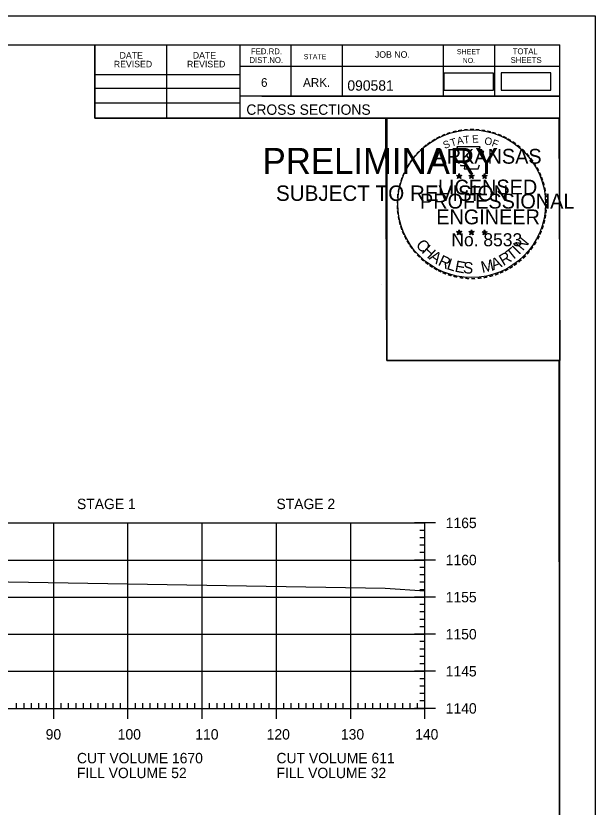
# Model space of a CAD drawing. Extents: x 1322838 to 1324533, y 339903 to 351025.
# Drawn here: x 1323788.6 to 1323866.6, y 341503.2 to 341609.8 of the extents above; entities that cross this region are included whole.
import ezdxf

# ---------------------------------------------------------------- set-up
doc = ezdxf.new("R2010")
doc.units = 0
for name, color, linetype in [('R_Axis', 7, 'Continuous'), ('R_Axis Annot', 7, 'Continuous'), ('R_Border', 7, 'Continuous'), ('R_Border PE', 7, 'Continuous'), ('R_Border Prem', 7, 'Continuous'), ('R_Drive', 7, 'Continuous'), ('R_Exist Surface', 7, 'Continuous'), ('R_Grid', 7, 'Continuous'), ('R_No Plot', 7, 'Continuous')]:
    doc.layers.add(name, color=color, linetype=linetype)

msp = doc.modelspace()

# ---------------------------------------------------------------- linework, layer by layer
at = {"layer": 'R_Axis'}
for p, q in [((1323845.12, 341541.47), (1323842.32, 341541.47)), ((1323843.72, 341516.47), (1323843.72, 341541.47)), ((1323843.72, 341540.47), (1323843.02, 341540.47)), ((1323843.72, 341539.47), (1323843.02, 341539.47)), ((1323843.72, 341538.47), (1323843.02, 341538.47)), ((1323845.12, 341536.47), (1323842.32, 341536.47)), ((1323843.72, 341537.47), (1323843.02, 341537.47)), ((1323843.72, 341535.47), (1323843.02, 341535.47)), ((1323843.72, 341534.47), (1323843.02, 341534.47)), ((1323843.72, 341533.47), (1323843.02, 341533.47)), ((1323843.72, 341532.47), (1323843.02, 341532.47)), ((1323845.12, 341531.47), (1323842.32, 341531.47)), ((1323843.72, 341530.47), (1323843.02, 341530.47)), ((1323843.72, 341529.47), (1323843.02, 341529.47)), ((1323843.72, 341528.47), (1323843.02, 341528.47)), ((1323843.72, 341527.47), (1323843.02, 341527.47)), ((1323845.12, 341526.47), (1323842.32, 341526.47)), ((1323843.72, 341525.47), (1323843.02, 341525.47)), ((1323843.72, 341524.47), (1323843.02, 341524.47)), ((1323843.72, 341523.47), (1323843.02, 341523.47)), ((1323843.72, 341522.47), (1323843.02, 341522.47)), ((1323845.12, 341521.47), (1323842.32, 341521.47)), ((1323843.72, 341520.47), (1323843.02, 341520.47)), ((1323843.72, 341519.47), (1323843.02, 341519.47)), ((1323843.72, 341518.47), (1323843.02, 341518.47)), ((1323793.72, 341515.07), (1323793.72, 341517.87)), ((1323803.72, 341515.07), (1323803.72, 341517.87)), ((1323813.72, 341515.07), (1323813.72, 341517.87)), ((1323823.72, 341515.07), (1323823.72, 341517.87)), ((1323833.72, 341515.07), (1323833.72, 341517.87)), ((1323843.72, 341517.47), (1323843.02, 341517.47)), ((1323843.72, 341515.07), (1323843.72, 341517.87)), ((1323563.72, 341516.47), (1323843.72, 341516.47)), ((1323788.72, 341516.47), (1323788.72, 341517.17)), ((1323789.72, 341516.47), (1323789.72, 341517.17)), ((1323790.72, 341516.47), (1323790.72, 341517.17)), ((1323791.72, 341516.47), (1323791.72, 341517.17)), ((1323792.72, 341516.47), (1323792.72, 341517.17)), ((1323794.72, 341516.47), (1323794.72, 341517.17)), ((1323795.72, 341516.47), (1323795.72, 341517.17)), ((1323796.72, 341516.47), (1323796.72, 341517.17)), ((1323797.72, 341516.47), (1323797.72, 341517.17)), ((1323798.72, 341516.47), (1323798.72, 341517.17)), ((1323799.72, 341516.47), (1323799.72, 341517.17)), ((1323800.72, 341516.47), (1323800.72, 341517.17)), ((1323801.72, 341516.47), (1323801.72, 341517.17)), ((1323802.72, 341516.47), (1323802.72, 341517.17)), ((1323804.72, 341516.47), (1323804.72, 341517.17)), ((1323805.72, 341516.47), (1323805.72, 341517.17)), ((1323806.72, 341516.47), (1323806.72, 341517.17)), ((1323807.72, 341516.47), (1323807.72, 341517.17)), ((1323808.72, 341516.47), (1323808.72, 341517.17)), ((1323809.72, 341516.47), (1323809.72, 341517.17)), ((1323810.72, 341516.47), (1323810.72, 341517.17)), ((1323811.72, 341516.47), (1323811.72, 341517.17)), ((1323812.72, 341516.47), (1323812.72, 341517.17)), ((1323814.72, 341516.47), (1323814.72, 341517.17)), ((1323815.72, 341516.47), (1323815.72, 341517.17)), ((1323816.72, 341516.47), (1323816.72, 341517.17)), ((1323817.72, 341516.47), (1323817.72, 341517.17)), ((1323818.72, 341516.47), (1323818.72, 341517.17)), ((1323819.72, 341516.47), (1323819.72, 341517.17)), ((1323820.72, 341516.47), (1323820.72, 341517.17)), ((1323821.72, 341516.47), (1323821.72, 341517.17)), ((1323822.72, 341516.47), (1323822.72, 341517.17)), ((1323824.72, 341516.47), (1323824.72, 341517.17)), ((1323825.72, 341516.47), (1323825.72, 341517.17)), ((1323826.72, 341516.47), (1323826.72, 341517.17)), ((1323827.72, 341516.47), (1323827.72, 341517.17)), ((1323828.72, 341516.47), (1323828.72, 341517.17)), ((1323829.72, 341516.47), (1323829.72, 341517.17)), ((1323830.72, 341516.47), (1323830.72, 341517.17)), ((1323831.72, 341516.47), (1323831.72, 341517.17)), ((1323832.72, 341516.47), (1323832.72, 341517.17)), ((1323834.72, 341516.47), (1323834.72, 341517.17)), ((1323835.72, 341516.47), (1323835.72, 341517.17)), ((1323836.72, 341516.47), (1323836.72, 341517.17)), ((1323837.72, 341516.47), (1323837.72, 341517.17)), ((1323838.72, 341516.47), (1323838.72, 341517.17)), ((1323839.72, 341516.47), (1323839.72, 341517.17)), ((1323840.72, 341516.47), (1323840.72, 341517.17)), ((1323841.72, 341516.47), (1323841.72, 341517.17)), ((1323845.12, 341516.47), (1323842.32, 341516.47)), ((1323842.72, 341516.47), (1323842.72, 341517.17))]:
    msp.add_line(p, q, dxfattribs=at)
at = {"layer": 'R_Border'}
for p, q in [((1323545.72, 341605.93), (1323861.9, 341605.93)), ((1323799.26, 341596.05), (1323799.26, 341605.93)), ((1323808.94, 341596.05), (1323808.94, 341605.93)), ((1323818.8, 341605.93), (1323818.8, 341596.05)), ((1323825.64, 341605.93), (1323825.64, 341598.99)), ((1323832.58, 341605.93), (1323832.58, 341598.99)), ((1323846.16, 341605.93), (1323846.16, 341598.99)), ((1323853.1, 341605.93), (1323853.1, 341598.99)), ((1323861.9, 341400.47), (1323861.9, 341605.93)), ((1323861.9, 341602.99), (1323818.8, 341602.99)), ((1323861.9, 341603.01), (1323861.9, 341603.01)), ((1323799.26, 341601.91), (1323818.8, 341601.91)), ((1323799.26, 341600.05), (1323818.8, 341600.05)), ((1323861.9, 341598.99), (1323818.8, 341598.99)), ((1323821.76, 341598.99), (1323861.9, 341598.99)), ((1323799.26, 341598.11), (1323818.8, 341598.11)), ((1323861.9, 341596.05), (1323799.26, 341596.05))]:
    msp.add_line(p, q, dxfattribs=at)
at = {"layer": 'R_Border PE'}
for p, q in [((1323847.98, 341588.3), (1323848.33, 341588.19)), ((1323847.98, 341588.3), (1323848.23, 341588.26)), ((1323847.98, 341588.3), (1323848.22, 341588.18)), ((1323848.11, 341587.9), (1323848.33, 341588.19)), ((1323848.11, 341587.9), (1323848.24, 341588.14)), ((1323848.11, 341587.9), (1323848.33, 341588.11)), ((1323848.33, 341588.56), (1323848.29, 341588.31)), ((1323848.33, 341588.19), (1323848.33, 341588.56)), ((1323848.33, 341588.56), (1323848.38, 341588.31)), ((1323848.68, 341588.3), (1323848.33, 341588.19)), ((1323848.54, 341587.9), (1323848.33, 341588.19)), ((1323848.54, 341587.9), (1323848.33, 341588.11)), ((1323848.68, 341588.3), (1323848.39, 341588.25)), ((1323848.54, 341587.9), (1323848.41, 341588.19)), ((1323848.68, 341588.3), (1323848.47, 341588.2)), ((1323849.65, 341588.3), (1323850, 341588.19)), ((1323849.65, 341588.3), (1323849.9, 341588.26)), ((1323849.65, 341588.3), (1323849.89, 341588.18)), ((1323849.78, 341587.9), (1323850, 341588.19)), ((1323849.78, 341587.9), (1323849.91, 341588.14)), ((1323849.78, 341587.9), (1323850, 341588.11)), ((1323850, 341588.56), (1323849.96, 341588.31)), ((1323850, 341588.19), (1323850, 341588.56)), ((1323850, 341588.56), (1323850.05, 341588.31)), ((1323850.35, 341588.3), (1323850, 341588.19)), ((1323850.21, 341587.9), (1323850, 341588.19)), ((1323850.21, 341587.9), (1323850, 341588.11)), ((1323850.35, 341588.3), (1323850.06, 341588.25)), ((1323850.21, 341587.9), (1323850.08, 341588.19)), ((1323850.35, 341588.3), (1323850.14, 341588.2)), ((1323851.41, 341588.29), (1323851.76, 341588.18)), ((1323851.41, 341588.29), (1323851.67, 341588.25)), ((1323851.41, 341588.29), (1323851.65, 341588.17)), ((1323851.55, 341587.88), (1323851.76, 341588.18)), ((1323851.55, 341587.88), (1323851.67, 341588.13)), ((1323851.55, 341587.88), (1323851.76, 341588.1)), ((1323851.76, 341588.55), (1323851.72, 341588.29)), ((1323851.76, 341588.18), (1323851.76, 341588.55)), ((1323851.76, 341588.55), (1323851.81, 341588.3)), ((1323852.11, 341588.29), (1323851.76, 341588.18)), ((1323851.98, 341587.88), (1323851.76, 341588.18)), ((1323851.98, 341587.88), (1323851.76, 341588.1)), ((1323852.11, 341588.29), (1323851.82, 341588.24)), ((1323851.98, 341587.88), (1323851.84, 341588.17)), ((1323852.11, 341588.29), (1323851.91, 341588.19)), ((1323847.98, 341580.73), (1323848.33, 341580.62)), ((1323847.98, 341580.73), (1323848.23, 341580.69)), ((1323847.98, 341580.73), (1323848.21, 341580.61)), ((1323848.11, 341580.32), (1323848.33, 341580.62)), ((1323848.11, 341580.32), (1323848.24, 341580.57)), ((1323848.11, 341580.32), (1323848.32, 341580.54)), ((1323848.33, 341580.98), (1323848.28, 341580.73)), ((1323848.54, 341580.32), (1323848.32, 341580.54)), ((1323848.33, 341580.62), (1323848.33, 341580.98)), ((1323848.33, 341580.98), (1323848.37, 341580.73)), ((1323848.67, 341580.73), (1323848.33, 341580.62)), ((1323848.54, 341580.32), (1323848.33, 341580.62)), ((1323848.67, 341580.73), (1323848.39, 341580.68)), ((1323848.54, 341580.32), (1323848.4, 341580.61)), ((1323848.67, 341580.73), (1323848.47, 341580.63)), ((1323849.65, 341580.73), (1323849.99, 341580.62)), ((1323849.65, 341580.73), (1323849.9, 341580.69)), ((1323849.65, 341580.73), (1323849.88, 341580.61)), ((1323849.78, 341580.32), (1323849.99, 341580.62)), ((1323849.78, 341580.32), (1323849.9, 341580.57)), ((1323849.78, 341580.32), (1323849.99, 341580.54)), ((1323849.99, 341580.98), (1323849.95, 341580.73)), ((1323849.99, 341580.62), (1323849.99, 341580.98)), ((1323849.99, 341580.98), (1323850.04, 341580.73)), ((1323850.34, 341580.73), (1323849.99, 341580.62)), ((1323850.21, 341580.32), (1323849.99, 341580.62)), ((1323850.21, 341580.32), (1323849.99, 341580.54)), ((1323850.34, 341580.73), (1323850.06, 341580.68)), ((1323850.21, 341580.32), (1323850.07, 341580.61)), ((1323850.34, 341580.73), (1323850.14, 341580.63)), ((1323851.41, 341580.72), (1323851.76, 341580.61)), ((1323851.41, 341580.72), (1323851.67, 341580.68)), ((1323851.41, 341580.72), (1323851.65, 341580.6)), ((1323851.55, 341580.31), (1323851.76, 341580.61)), ((1323851.55, 341580.31), (1323851.67, 341580.56)), ((1323851.55, 341580.31), (1323851.76, 341580.53)), ((1323851.76, 341580.97), (1323851.72, 341580.72)), ((1323851.76, 341580.61), (1323851.76, 341580.97)), ((1323851.76, 341580.97), (1323851.81, 341580.72)), ((1323852.11, 341580.72), (1323851.76, 341580.61)), ((1323851.97, 341580.31), (1323851.76, 341580.61)), ((1323851.97, 341580.31), (1323851.76, 341580.53)), ((1323852.11, 341580.72), (1323851.82, 341580.67)), ((1323851.97, 341580.31), (1323851.84, 341580.6)), ((1323852.11, 341580.72), (1323851.9, 341580.62))]:
    msp.add_line(p, q, dxfattribs=at)
for points in [[(1323848.02, 341592.18), (1323848.29, 341591.35)], [(1323851.53, 341591.26), (1323851.67, 341591.54), (1323850.99, 341591.52), (1323851.14, 341592.18), (1323848.02, 341592.18)], [(1323848.51, 341589.76), (1323848.51, 341589.67), (1323849.08, 341589.65), (1323849.02, 341589.18), (1323850.89, 341589.18), (1323851.09, 341589.72)], [(1323848.33, 341588.56), (1323848.54, 341587.9), (1323847.98, 341588.3), (1323848.68, 341588.3), (1323848.11, 341587.9), (1323848.33, 341588.56)], [(1323850, 341588.56), (1323850.21, 341587.9), (1323849.65, 341588.3), (1323850.35, 341588.3), (1323849.78, 341587.9), (1323850, 341588.56)], [(1323851.76, 341588.55), (1323851.98, 341587.88), (1323851.41, 341588.29), (1323852.11, 341588.29), (1323851.55, 341587.88), (1323851.76, 341588.55)], [(1323848.33, 341580.98), (1323848.54, 341580.32), (1323847.98, 341580.73), (1323848.67, 341580.73), (1323848.11, 341580.32), (1323848.33, 341580.98)], [(1323849.99, 341580.98), (1323850.21, 341580.32), (1323849.65, 341580.73), (1323850.34, 341580.73), (1323849.78, 341580.32), (1323849.99, 341580.98)], [(1323851.76, 341580.97), (1323851.97, 341580.31), (1323851.41, 341580.72), (1323852.11, 341580.72), (1323851.55, 341580.31), (1323851.76, 341580.97)]]:
    msp.add_lwpolyline(points, dxfattribs=at)
for centre, radius in [((1323848.33, 341588.19), 0.172), ((1323848.33, 341588.19), 0.145), ((1323848.33, 341588.19), 0.116), ((1323848.33, 341588.19), 0.0991), ((1323848.33, 341588.19), 0.0747), ((1323848.33, 341588.19), 0.0495), ((1323848.33, 341588.19), 0.0296), ((1323850, 341588.19), 0.172), ((1323850, 341588.19), 0.145), ((1323850, 341588.19), 0.116), ((1323850, 341588.19), 0.0991), ((1323850, 341588.19), 0.0747), ((1323850, 341588.19), 0.0495), ((1323850, 341588.19), 0.0296), ((1323851.76, 341588.18), 0.172), ((1323851.76, 341588.18), 0.145), ((1323851.76, 341588.18), 0.116), ((1323851.76, 341588.18), 0.0991), ((1323851.76, 341588.18), 0.0747), ((1323851.76, 341588.18), 0.0495), ((1323851.76, 341588.18), 0.0296), ((1323848.32, 341580.62), 0.172), ((1323848.32, 341580.62), 0.145), ((1323848.32, 341580.62), 0.116), ((1323848.32, 341580.62), 0.0991), ((1323848.32, 341580.62), 0.0747), ((1323848.32, 341580.62), 0.0495), ((1323848.32, 341580.62), 0.0296), ((1323849.99, 341580.62), 0.172), ((1323849.99, 341580.62), 0.145), ((1323849.99, 341580.62), 0.116), ((1323849.99, 341580.62), 0.0991), ((1323849.99, 341580.62), 0.0747), ((1323849.99, 341580.62), 0.0495), ((1323849.99, 341580.62), 0.0296), ((1323851.76, 341580.61), 0.172), ((1323851.76, 341580.61), 0.145), ((1323851.76, 341580.61), 0.116), ((1323851.76, 341580.61), 0.0991), ((1323851.76, 341580.61), 0.0747), ((1323851.76, 341580.61), 0.0495), ((1323851.76, 341580.61), 0.0296)]:
    msp.add_circle(centre, radius, dxfattribs=at)
at = {"layer": 'R_Drive'}
for points in [[(1323846.28, 341599.79), (1323852.97, 341599.79), (1323852.97, 341602.1), (1323846.28, 341602.1)], [(1323854, 341599.82), (1323860.68, 341599.82), (1323860.68, 341602.13), (1323854, 341602.13)]]:
    msp.add_lwpolyline(points, close=True, dxfattribs=at)
at = {"layer": 'R_Exist Surface'}
msp.add_lwpolyline([(1323779.58, 341533.67), (1323838.34, 341532.68), (1323843.72, 341532.3)], dxfattribs=at)
at = {"layer": 'R_Grid'}
for p, q in [((1323563.72, 341541.47), (1323843.72, 341541.47)), ((1323793.72, 341516.47), (1323793.72, 341541.47)), ((1323803.72, 341516.47), (1323803.72, 341541.47)), ((1323813.72, 341516.47), (1323813.72, 341541.47)), ((1323823.72, 341516.47), (1323823.72, 341541.47)), ((1323833.72, 341516.47), (1323833.72, 341541.47)), ((1323843.72, 341516.47), (1323843.72, 341541.47)), ((1323563.72, 341536.47), (1323843.72, 341536.47)), ((1323563.72, 341531.47), (1323843.72, 341531.47)), ((1323563.72, 341526.47), (1323843.72, 341526.47)), ((1323563.72, 341521.47), (1323843.72, 341521.47)), ((1323563.72, 341516.47), (1323843.72, 341516.47))]:
    msp.add_line(p, q, dxfattribs=at)
at = {"layer": 'R_No Plot'}
for p, q in [((1323533.31, 341609.82), (1323866.65, 341609.82)), ((1323837.93, 341573.59), (1323837.93, 341573.59))]:
    msp.add_line(p, q, dxfattribs=at)
for points in [[(1323533.31, 341609.82), (1323866.65, 341609.82), (1323866.65, 341396.49), (1323533.31, 341396.49)], [(1323779.64, 341605.93), (1323799.26, 341605.93), (1323799.26, 341596.05), (1323815.37, 341596.05), (1323838.57, 341596.05), (1323838.57, 341563.38), (1323861.77, 341563.38), (1323861.9, 341400.47), (1323545.72, 341400.47), (1323545.72, 341605.93)], [(1323838.43, 341596.05), (1323861.77, 341596.05), (1323861.91, 341563.38), (1323838.57, 341563.38)]]:
    msp.add_lwpolyline(points, close=True, dxfattribs=at)
msp.add_circle((1323850.01, 341584.49), 9.95, dxfattribs=at)

# ---------------------------------------------------------------- texts
at = {"layer": 'R_Axis Annot'}
for s, p in [('STAGE 1', (1323796.85, 341543.33)), ('STAGE 2', (1323823.72, 341543.33)), ('1165', (1323846.52, 341540.77)), ('1160', (1323846.52, 341535.77)), ('1155', (1323846.52, 341530.77)), ('1150', (1323846.52, 341525.77)), ('1145', (1323846.52, 341520.77)), ('1140', (1323846.52, 341515.77)), ('90', (1323792.63, 341512.27)), ('100', (1323802.34, 341512.27)), ('110', (1323812.79, 341512.27)), ('120', (1323822.4, 341512.27)), ('130', (1323832.4, 341512.27)), ('140', (1323842.4, 341512.27)), ('CUT VOLUME 1670', (1323796.85, 341509.07)), ('CUT VOLUME 611', (1323823.72, 341509.07)), ('FILL VOLUME 52', (1323796.85, 341507.07)), ('FILL VOLUME 32', (1323823.72, 341507.07))]:
    msp.add_text(s, height=1.4, dxfattribs=at).set_placement(p)
at = {"layer": 'R_Border'}
for s, height, p in [('DATE', 0.879, (1323802.59, 341604.06)), ('DATE', 0.879, (1323812.45, 341604.06)), ('FED.RD.', 0.782, (1323820.28, 341604.65)), ('JOB NO.', 0.879, (1323836.98, 341604.17)), ('SHEET', 0.684, (1323848.02, 341604.65)), ('TOTAL', 0.782, (1323855.54, 341604.65)), ('REVISED', 0.879, (1323801.81, 341602.88)), ('REVISED', 0.879, (1323811.67, 341602.88)), ('DIST.NO.', 0.782, (1323820.08, 341603.47)), ('STATE', 0.684, (1323827.4, 341603.97)), ('NO.', 0.684, (1323848.8, 341603.47)), ('SHEETS', 0.782, (1323855.26, 341603.47)), ('6', 1.17, (1323821.64, 341600.25)), ('ARK.', 1.172, (1323827.3, 341600.25)), ('090581', 1.4, (1323833.27, 341599.73)), ('CROSS SECTIONS', 1.4, (1323819.66, 341596.48))]:
    msp.add_text(s, height=height, rotation=360, dxfattribs=at).set_placement(p)
at = {"layer": 'R_Border PE'}
for s, height, rotation, p in [('-', 1.6, 19.1761, (1323846.77, 341593.31)), ('-', 1.6, 13.6301, (1323847.52, 341593.55)), ('-', 1.6, 10.2193, (1323848.2, 341593.71)), ('-', 1.6, 5.8968, (1323848.93, 341593.82)), ('-', 1.6, 0.1862, (1323849.7, 341593.89)), ('-', 1.6, 357.743, (1323850.42, 341593.88)), ('-', 1.6, 352.1617, (1323851.17, 341593.82)), ('-', 1.6, 347.2049, (1323851.88, 341593.71)), ('-', 1.6, 342.3362, (1323852.52, 341593.56)), ('-', 1.6, 34.0636, (1323844.91, 341592.35)), ('-', 1.6, 28.7918, (1323845.5, 341592.72)), ('-', 1.6, 24.3072, (1323846.14, 341593.04)), ('S', 1, 21.594, (1323846.38, 341591.86)), ('T', 1, 16.4036, (1323847.29, 341592.19)), ('A', 1, 11.2132, (1323848.12, 341592.44)), ('T', 1, 6.0228, (1323848.97, 341592.61)), ('E', 1, 0.8323, (1323850.07, 341592.72)), ('O', 1, 350.4515, (1323851.67, 341592.51)), ('F', 1, 340.0707, (1323852.63, 341592.28)), ('-', 1.6, 337.8551, (1323853.25, 341593.33)), ('-', 1.6, 334.1211, (1323853.89, 341593.06)), ('-', 1.6, 329.6409, (1323854.46, 341592.78)), ('-', 1.6, 42.9622, (1323843.42, 341591.16)), ('-', 1.6, 38.9507, (1323843.85, 341591.58)), ('-', 1.6, 36.2317, (1323844.33, 341591.96)), ('ARKANSAS', 2, 360, (1323844.87, 341589.89)), ('-', 1.6, 325.8627, (1323855.11, 341592.42)), ('-', 1.6, 320.5297, (1323855.72, 341591.99)), ('-', 1.6, 315.5786, (1323856.32, 341591.5)), ('-', 1.6, 50.6142, (1323842.57, 341590.2)), ('-', 1.6, 48.423, (1323842.97, 341590.68)), ('-', 1.6, 309.8797, (1323856.89, 341590.95)), ('-', 1.6, 58.0706, (1323841.83, 341589.1)), ('-', 1.6, 54.2325, (1323842.15, 341589.63)), ('-', 1.6, 306.6522, (1323857.41, 341590.35)), ('-', 1.4, 303.6753, (1323857.9, 341589.78)), ('-', 1.6, 67.7743, (1323841.26, 341587.88)), ('-', 1.6, 62.8713, (1323841.52, 341588.49)), ('-', 1.6, 299.6684, (1323858.22, 341589.18)), ('-', 1.6, 294.6628, (1323858.54, 341588.56)), ('-', 1.6, 72.3945, (1323841.04, 341587.25)), ('LICENSED', 2, 360, (1323845.47, 341585.74)), ('DWB', 0.01, 360, (1323848.32, 341588.19)), ('DWB', 0.01, 360, (1323849.99, 341588.19)), ('DWB', 0.01, 360, (1323851.75, 341588.18)), ('-', 1.6, 290.5728, (1323858.8, 341587.99)), ('-', 1.6, 75.461, (1323840.84, 341586.54)), ('-', 1.6, 285.1233, (1323859.03, 341587.41)), ('-', 1.6, 280.5493, (1323859.23, 341586.67)), ('-', 1.6, 85.1863, (1323840.63, 341585.13)), ('-', 1.6, 81.2013, (1323840.71, 341585.82)), ('PROFESSIONAL', 2, 360, (1323843.05, 341583.84)), ('-', 1.6, 276.5962, (1323859.39, 341585.9)), ('-', 1.6, 89.0622, (1323840.61, 341584.43)), ('-', 1.6, 274.3301, (1323859.45, 341585.18)), ('-', 1.6, 269.9407, (1323859.49, 341584.54)), ('-', 1.6, 94.1959, (1323840.64, 341583.71)), ('-', 1.6, 98.9479, (1323840.72, 341583.04)), ('ENGINEER', 2, 360, (1323845.24, 341581.72)), ('-', 1.6, 263.5172, (1323859.47, 341583.88)), ('-', 1.6, 101.7149, (1323840.85, 341582.31)), ('-', 1.6, 255.7626, (1323859.29, 341582.55)), ('-', 1.6, 260.9953, (1323859.4, 341583.22)), ('-', 1.6, 105.4578, (1323841.01, 341581.71)), ('-', 1.6, 109.0874, (1323841.23, 341581.08)), ('-', 1.6, 252.8681, (1323859.11, 341581.83)), ('-', 1.6, 114.0643, (1323841.48, 341580.48)), ('-', 1.6, 115.7289, (1323841.79, 341579.87)), ('No. 8533', 1.757, 360, (1323847.28, 341578.76)), ('DWB', 0.01, 360, (1323848.31, 341580.61)), ('DWB', 0.01, 360, (1323849.98, 341580.61)), ('DWB', 0.01, 360, (1323851.75, 341580.6)), ('-', 1.6, 244.6197, (1323858.62, 341580.52)), ('-', 1.6, 247.8887, (1323858.88, 341581.15)), ('-', 1.6, 120.4471, (1323842.14, 341579.28)), ('C', 1.54, 309.9548, (1323842.4, 341578.91)), ('N', 1.54, 50.7834, (1323856.91, 341578.06)), ('-', 1.6, 239.0712, (1323858.23, 341579.77)), ('-', 1.6, 125.8934, (1323842.55, 341578.72)), ('-', 1.6, 130.7181, (1323843.01, 341578.17)), ('H', 1.54, 317.3873, (1323843.19, 341577.97)), ('T', 1.54, 38.428, (1323855.38, 341576.73)), ('I', 1.54, 46.3033, (1323856.39, 341577.54)), ('-', 1.6, 231.2538, (1323857.39, 341578.55)), ('-', 1.6, 233.8452, (1323857.82, 341579.12)), ('-', 1.6, 134.2238, (1323843.53, 341577.62)), ('-', 1.6, 138.9338, (1323844.05, 341577.16)), ('A', 1.54, 325.5578, (1323844.18, 341577.07)), ('R', 1.54, 334.3187, (1323845.38, 341576.27)), ('L', 1.54, 342.194, (1323846.55, 341575.71)), ('M', 1.54, 12.4404, (1323851.44, 341575.16)), ('A', 1.54, 21.7918, (1323852.94, 341575.52)), ('R', 1.54, 30.5528, (1323854.27, 341576.07)), ('-', 1.6, 221.0851, (1323856.39, 341577.48)), ('-', 1.6, 225.7653, (1323856.92, 341577.99)), ('-', 1.6, 144.6463, (1323844.61, 341576.75)), ('-', 1.6, 148.0898, (1323845.17, 341576.38)), ('E', 1.54, 349.3312, (1323847.66, 341575.35)), ('S', 1.54, 356.4684, (1323848.82, 341575.13)), ('-', 1.6, 212.2491, (1323855.31, 341576.62)), ('-', 1.6, 215.7363, (1323855.84, 341577.01)), ('-', 1.6, 151.5704, (1323845.75, 341576.06)), ('-', 1.6, 154.6002, (1323846.27, 341575.81)), ('-', 1.6, 158.5612, (1323846.89, 341575.55)), ('-', 1.6, 162.7983, (1323847.58, 341575.34)), ('-', 1.6, 195.4743, (1323852.83, 341575.44)), ('-', 1.6, 200.7184, (1323853.51, 341575.68)), ('-', 1.6, 204.2516, (1323854.13, 341575.96)), ('-', 1.6, 207.3568, (1323854.75, 341576.27)), ('-', 1.6, 167.5555, (1323848.29, 341575.18)), ('-', 1.6, 173.1155, (1323849.07, 341575.07)), ('-', 1.6, 176.5183, (1323849.81, 341575.01)), ('-', 1.6, 181.5918, (1323850.56, 341575.03)), ('-', 1.6, 185.8167, (1323851.37, 341575.11)), ('-', 1.6, 191.2858, (1323852.1, 341575.24))]:
    msp.add_text(s, height=height, rotation=rotation, dxfattribs=at).set_placement(p)
at = {"layer": 'R_Border Prem'}
for s, height, p in [('PRELIMINARY', 3.5, (1323821.85, 341588.51)), ('DWB', 0.01, (1323822.59, 341590.36)), ('SUBJECT TO REVISION', 2.0751, (1323823.66, 341584.88))]:
    msp.add_text(s, height=height, rotation=360, dxfattribs=at).set_placement(p)

doc.saveas('drawing.dxf')
